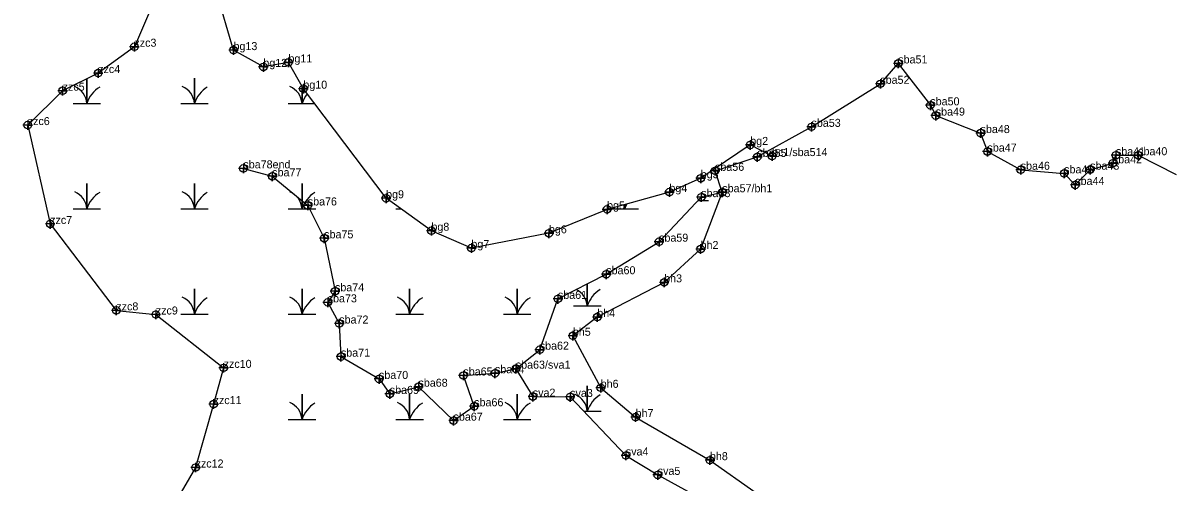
# Model space of a CAD drawing. Extents: x 2071991 to 2268989, y 436479 to 469629.
# Drawn here: x 2211552 to 2212268, y 440471 to 440758 of the extents above; entities that cross this region are included whole.
import ezdxf

# ---------------------------------------------------------------- set-up
doc = ezdxf.new("R2010")
doc.units = 0
for name, color, linetype in [('Exist Environmental Wetland Boundary', 7, 'Continuous'), ('Exist Environmental Wetland Boundary Cogo Comment', 7, 'Continuous'), ('Exist Environmental Wetland Boundary Cogo Point CELL', 7, 'Continuous'), ('Exist Hydro Jurisdictional Stream or Body of Water NEU Mitigable', 7, 'Continuous'), ('Exist Hydro Jurisdictional Stream or Body of Water NEU Mitigable Cogo Comment', 7, 'Continuous'), ('Exist Hydro Jurisdictional Stream or Body of Water NEU Mitigable Cogo Point CELL', 7, 'Continuous'), ('Exist Hydro Swamp or Marsh', 7, 'Continuous')]:
    doc.layers.add(name, color=color, linetype=linetype)

msp = doc.modelspace()

# ---------------------------------------------------------------- linework, layer by layer
at = {"layer": 'Exist Environmental Wetland Boundary'}
for points in [[(2212020.07, 440675.03), (2212006.43, 440682), (2211975.5, 440661.2), (2211955.93, 440652.57), (2211917, 440641.78), (2211880.68, 440626.83), (2211832.24, 440617.61), (2211807.27, 440628.42), (2211778.97, 440648.69), (2211727.28, 440717.11), (2211717.96, 440733.5), (2211702.29, 440730.73), (2211683.65, 440741.22), (2211669.49, 440789.63)], [(2211633.75, 440770.96), (2211621.74, 440743.32), (2211599.12, 440726.88), (2211576.92, 440715.86), (2211555.11, 440694.4), (2211569.12, 440632.64), (2211610.45, 440578.68), (2211635.11, 440576.11), (2211677.48, 440542.8), (2211671.21, 440520.15), (2211659.96, 440480.57), (2211647.22, 440458.77)], [(2211988.98, 440652.44), (2211975.4, 440617), (2211952.66, 440596.19), (2211910.87, 440574.52), (2211895.62, 440562.82), (2211913.01, 440530.33), (2211934.81, 440512.04), (2211981.23, 440485.15), (2212010.06, 440464.72)]]:
    msp.add_lwpolyline(points, dxfattribs=at)
at = {"layer": 'Exist Environmental Wetland Boundary Cogo Point CELL'}
for points in [[(2211621.74, 440746.32), (2211621.74, 440740.32), (2211621.74, 440743.32), (2211624.74, 440743.32), (2211618.74, 440743.32)], [(2211683.65, 440744.22), (2211683.65, 440738.22), (2211683.65, 440741.22), (2211686.65, 440741.22), (2211680.65, 440741.22)], [(2211702.29, 440733.73), (2211702.29, 440727.73), (2211702.29, 440730.73), (2211705.29, 440730.73), (2211699.29, 440730.73)], [(2211717.96, 440736.5), (2211717.96, 440730.5), (2211717.96, 440733.5), (2211720.96, 440733.5), (2211714.96, 440733.5)], [(2211599.12, 440729.88), (2211599.12, 440723.88), (2211599.12, 440726.88), (2211602.12, 440726.88), (2211596.12, 440726.88)], [(2211727.28, 440720.11), (2211727.28, 440714.11), (2211727.28, 440717.11), (2211730.28, 440717.11), (2211724.28, 440717.11)], [(2211576.92, 440718.86), (2211576.92, 440712.86), (2211576.92, 440715.86), (2211579.92, 440715.86), (2211573.92, 440715.86)], [(2211555.11, 440697.4), (2211555.11, 440691.4), (2211555.11, 440694.4), (2211558.11, 440694.4), (2211552.11, 440694.4)], [(2212006.43, 440685), (2212006.43, 440679), (2212006.43, 440682), (2212009.43, 440682), (2212003.43, 440682)], [(2212020.07, 440678.03), (2212020.07, 440672.03), (2212020.07, 440675.03), (2212023.07, 440675.03), (2212017.07, 440675.03)], [(2211975.5, 440664.2), (2211975.5, 440658.2), (2211975.5, 440661.2), (2211978.5, 440661.2), (2211972.5, 440661.2)], [(2211955.93, 440655.57), (2211955.93, 440649.57), (2211955.93, 440652.57), (2211958.93, 440652.57), (2211952.93, 440652.57)], [(2211988.98, 440655.44), (2211988.98, 440649.44), (2211988.98, 440652.44), (2211991.98, 440652.44), (2211985.98, 440652.44)], [(2211778.97, 440651.69), (2211778.97, 440645.69), (2211778.97, 440648.69), (2211781.97, 440648.69), (2211775.97, 440648.69)], [(2211917, 440644.78), (2211917, 440638.78), (2211917, 440641.78), (2211920, 440641.78), (2211914, 440641.78)], [(2211569.12, 440635.64), (2211569.12, 440629.64), (2211569.12, 440632.64), (2211572.12, 440632.64), (2211566.12, 440632.64)], [(2211807.27, 440631.42), (2211807.27, 440625.42), (2211807.27, 440628.42), (2211810.27, 440628.42), (2211804.27, 440628.42)], [(2211880.68, 440629.83), (2211880.68, 440623.83), (2211880.68, 440626.83), (2211883.68, 440626.83), (2211877.68, 440626.83)], [(2211832.24, 440620.61), (2211832.24, 440614.61), (2211832.24, 440617.61), (2211835.24, 440617.61), (2211829.24, 440617.61)], [(2211975.4, 440620), (2211975.4, 440614), (2211975.4, 440617), (2211978.4, 440617), (2211972.4, 440617)], [(2211952.66, 440599.19), (2211952.66, 440593.19), (2211952.66, 440596.19), (2211955.66, 440596.19), (2211949.66, 440596.19)], [(2211610.45, 440581.68), (2211610.45, 440575.68), (2211610.45, 440578.68), (2211613.45, 440578.68), (2211607.45, 440578.68)], [(2211635.11, 440579.11), (2211635.11, 440573.11), (2211635.11, 440576.11), (2211638.11, 440576.11), (2211632.11, 440576.11)], [(2211910.87, 440577.52), (2211910.87, 440571.52), (2211910.87, 440574.52), (2211913.87, 440574.52), (2211907.87, 440574.52)], [(2211895.62, 440565.82), (2211895.62, 440559.82), (2211895.62, 440562.82), (2211898.62, 440562.82), (2211892.62, 440562.82)], [(2211677.48, 440545.8), (2211677.48, 440539.8), (2211677.48, 440542.8), (2211680.48, 440542.8), (2211674.48, 440542.8)], [(2211913.01, 440533.33), (2211913.01, 440527.33), (2211913.01, 440530.33), (2211916.01, 440530.33), (2211910.01, 440530.33)], [(2211671.21, 440523.15), (2211671.21, 440517.15), (2211671.21, 440520.15), (2211674.21, 440520.15), (2211668.21, 440520.15)], [(2211934.81, 440515.04), (2211934.81, 440509.04), (2211934.81, 440512.04), (2211937.81, 440512.04), (2211931.81, 440512.04)], [(2211659.96, 440483.57), (2211659.96, 440477.57), (2211659.96, 440480.57), (2211662.96, 440480.57), (2211656.96, 440480.57)], [(2211981.23, 440488.15), (2211981.23, 440482.15), (2211981.23, 440485.15), (2211984.23, 440485.15), (2211978.23, 440485.15)]]:
    msp.add_lwpolyline(points, dxfattribs=at)
for centre in [(2211621.74, 440743.32), (2211683.65, 440741.22), (2211717.96, 440733.5), (2211599.12, 440726.88), (2211702.29, 440730.73), (2211727.28, 440717.11), (2211576.92, 440715.86), (2211555.11, 440694.4), (2212006.43, 440682), (2212020.07, 440675.03), (2211975.5, 440661.2), (2211778.97, 440648.69), (2211955.93, 440652.57), (2211988.98, 440652.44), (2211917, 440641.78), (2211569.12, 440632.64), (2211807.27, 440628.42), (2211880.68, 440626.83), (2211832.24, 440617.61), (2211975.4, 440617), (2211952.66, 440596.19), (2211610.45, 440578.68), (2211635.11, 440576.11), (2211910.87, 440574.52), (2211895.62, 440562.82), (2211677.48, 440542.8), (2211913.01, 440530.33), (2211671.21, 440520.15), (2211934.81, 440512.04), (2211981.23, 440485.15), (2211659.96, 440480.57)]:
    msp.add_circle(centre, 2.34, dxfattribs=at)
at = {"layer": 'Exist Hydro Jurisdictional Stream or Body of Water NEU Mitigable'}
for points in [[(2211689.83, 440667.36), (2211707.85, 440662.39), (2211730.03, 440644.2), (2211740.31, 440623.69), (2211747.06, 440590.59), (2211742.49, 440583.7), (2211749.71, 440570.47), (2211750.77, 440549.79), (2211774.54, 440535.87), (2211781.27, 440526.52), (2211799.19, 440531.02), (2211821.09, 440509.82), (2211834, 440518.8), (2211827.26, 440538.02), (2211846.98, 440539.42), (2211859.97, 440542.28), (2211874.94, 440554.14), (2211886.3, 440585.87), (2211916.49, 440601.25), (2211949.48, 440621.58), (2211975.8, 440649.4), (2211988.98, 440652.44), (2211984.44, 440665.82), (2212010.84, 440674.52), (2212044.7, 440693.29), (2212087.68, 440720.16), (2212098.89, 440732.89), (2212118.92, 440706.73), (2212122.3, 440700.31), (2212150.31, 440689.4), (2212154.6, 440677.84), (2212175.38, 440666.48), (2212202.51, 440664.24), (2212209.44, 440656.99), (2212218.76, 440666.51), (2212232.93, 440670.55), (2212234.86, 440675.52), (2212248.71, 440675.55), (2212272.42, 440663.62)], [(2211859.97, 440542.28), (2211870.61, 440524.83), (2211893.94, 440524.61), (2211928.71, 440488.08), (2211948.65, 440475.96), (2211988.14, 440454.44)]]:
    msp.add_lwpolyline(points, dxfattribs=at)
at = {"layer": 'Exist Hydro Jurisdictional Stream or Body of Water NEU Mitigable Cogo Point CELL'}
for points in [[(2212098.89, 440735.89), (2212098.89, 440729.89), (2212098.89, 440732.89), (2212101.89, 440732.89), (2212095.89, 440732.89)], [(2212087.68, 440723.16), (2212087.68, 440717.16), (2212087.68, 440720.16), (2212090.68, 440720.16), (2212084.68, 440720.16)], [(2212118.92, 440709.73), (2212118.92, 440703.73), (2212118.92, 440706.73), (2212121.92, 440706.73), (2212115.92, 440706.73)], [(2212122.3, 440703.31), (2212122.3, 440697.31), (2212122.3, 440700.31), (2212125.3, 440700.31), (2212119.3, 440700.31)], [(2212044.7, 440696.29), (2212044.7, 440690.29), (2212044.7, 440693.29), (2212047.7, 440693.29), (2212041.7, 440693.29)], [(2212150.31, 440692.4), (2212150.31, 440686.4), (2212150.31, 440689.4), (2212153.31, 440689.4), (2212147.31, 440689.4)], [(2212010.84, 440677.52), (2212010.84, 440671.52), (2212010.84, 440674.52), (2212013.84, 440674.52), (2212007.84, 440674.52)], [(2212154.6, 440680.84), (2212154.6, 440674.84), (2212154.6, 440677.84), (2212157.6, 440677.84), (2212151.6, 440677.84)], [(2212234.86, 440678.52), (2212234.86, 440672.52), (2212234.86, 440675.52), (2212237.86, 440675.52), (2212231.86, 440675.52)], [(2212248.71, 440678.55), (2212248.71, 440672.55), (2212248.71, 440675.55), (2212251.71, 440675.55), (2212245.71, 440675.55)], [(2211689.83, 440670.36), (2211689.83, 440664.36), (2211689.83, 440667.36), (2211692.83, 440667.36), (2211686.83, 440667.36)], [(2212175.38, 440669.48), (2212175.38, 440663.48), (2212175.38, 440666.48), (2212178.38, 440666.48), (2212172.38, 440666.48)], [(2212218.76, 440669.51), (2212218.76, 440663.51), (2212218.76, 440666.51), (2212221.76, 440666.51), (2212215.76, 440666.51)], [(2212232.93, 440673.55), (2212232.93, 440667.55), (2212232.93, 440670.55), (2212235.93, 440670.55), (2212229.93, 440670.55)], [(2211707.85, 440665.39), (2211707.85, 440659.39), (2211707.85, 440662.39), (2211710.85, 440662.39), (2211704.85, 440662.39)], [(2211984.44, 440668.82), (2211984.44, 440662.82), (2211984.44, 440665.82), (2211987.44, 440665.82), (2211981.44, 440665.82)], [(2212202.51, 440667.24), (2212202.51, 440661.24), (2212202.51, 440664.24), (2212205.51, 440664.24), (2212199.51, 440664.24)], [(2212209.44, 440659.99), (2212209.44, 440653.99), (2212209.44, 440656.99), (2212212.44, 440656.99), (2212206.44, 440656.99)], [(2211975.8, 440652.4), (2211975.8, 440646.4), (2211975.8, 440649.4), (2211978.8, 440649.4), (2211972.8, 440649.4)], [(2211730.03, 440647.2), (2211730.03, 440641.2), (2211730.03, 440644.2), (2211733.03, 440644.2), (2211727.03, 440644.2)], [(2211740.31, 440626.69), (2211740.31, 440620.69), (2211740.31, 440623.69), (2211743.31, 440623.69), (2211737.31, 440623.69)], [(2211949.48, 440624.58), (2211949.48, 440618.58), (2211949.48, 440621.58), (2211952.48, 440621.58), (2211946.48, 440621.58)], [(2211916.49, 440604.25), (2211916.49, 440598.25), (2211916.49, 440601.25), (2211919.49, 440601.25), (2211913.49, 440601.25)], [(2211747.06, 440593.59), (2211747.06, 440587.59), (2211747.06, 440590.59), (2211750.06, 440590.59), (2211744.06, 440590.59)], [(2211742.49, 440586.7), (2211742.49, 440580.7), (2211742.49, 440583.7), (2211745.49, 440583.7), (2211739.49, 440583.7)], [(2211886.3, 440588.87), (2211886.3, 440582.87), (2211886.3, 440585.87), (2211889.3, 440585.87), (2211883.3, 440585.87)], [(2211749.71, 440573.47), (2211749.71, 440567.47), (2211749.71, 440570.47), (2211752.71, 440570.47), (2211746.71, 440570.47)], [(2211874.94, 440557.14), (2211874.94, 440551.14), (2211874.94, 440554.14), (2211877.94, 440554.14), (2211871.94, 440554.14)], [(2211750.77, 440552.79), (2211750.77, 440546.79), (2211750.77, 440549.79), (2211753.77, 440549.79), (2211747.77, 440549.79)], [(2211827.26, 440541.02), (2211827.26, 440535.02), (2211827.26, 440538.02), (2211830.26, 440538.02), (2211824.26, 440538.02)], [(2211846.98, 440542.42), (2211846.98, 440536.42), (2211846.98, 440539.42), (2211849.98, 440539.42), (2211843.98, 440539.42)], [(2211859.97, 440545.28), (2211859.97, 440539.28), (2211859.97, 440542.28), (2211862.97, 440542.28), (2211856.97, 440542.28)], [(2211774.54, 440538.87), (2211774.54, 440532.87), (2211774.54, 440535.87), (2211777.54, 440535.87), (2211771.54, 440535.87)], [(2211799.19, 440534.02), (2211799.19, 440528.02), (2211799.19, 440531.02), (2211802.19, 440531.02), (2211796.19, 440531.02)], [(2211781.27, 440529.52), (2211781.27, 440523.52), (2211781.27, 440526.52), (2211784.27, 440526.52), (2211778.27, 440526.52)], [(2211870.61, 440527.83), (2211870.61, 440521.83), (2211870.61, 440524.83), (2211873.61, 440524.83), (2211867.61, 440524.83)], [(2211893.94, 440527.61), (2211893.94, 440521.61), (2211893.94, 440524.61), (2211896.94, 440524.61), (2211890.94, 440524.61)], [(2211834, 440521.8), (2211834, 440515.8), (2211834, 440518.8), (2211837, 440518.8), (2211831, 440518.8)], [(2211821.09, 440512.82), (2211821.09, 440506.82), (2211821.09, 440509.82), (2211824.09, 440509.82), (2211818.09, 440509.82)], [(2211928.71, 440491.08), (2211928.71, 440485.08), (2211928.71, 440488.08), (2211931.71, 440488.08), (2211925.71, 440488.08)], [(2211948.65, 440478.96), (2211948.65, 440472.96), (2211948.65, 440475.96), (2211951.65, 440475.96), (2211945.65, 440475.96)]]:
    msp.add_lwpolyline(points, dxfattribs=at)
for centre in [(2212098.89, 440732.89), (2212087.68, 440720.16), (2212118.92, 440706.73), (2212122.3, 440700.31), (2212044.7, 440693.29), (2212150.31, 440689.4), (2212010.84, 440674.52), (2212154.6, 440677.84), (2212234.86, 440675.52), (2212248.71, 440675.55), (2211689.83, 440667.36), (2212232.93, 440670.55), (2211707.85, 440662.39), (2211984.44, 440665.82), (2212175.38, 440666.48), (2212202.51, 440664.24), (2212218.76, 440666.51), (2212209.44, 440656.99), (2211975.8, 440649.4), (2211730.03, 440644.2), (2211740.31, 440623.69), (2211949.48, 440621.58), (2211916.49, 440601.25), (2211747.06, 440590.59), (2211742.49, 440583.7), (2211886.3, 440585.87), (2211749.71, 440570.47), (2211874.94, 440554.14), (2211750.77, 440549.79), (2211846.98, 440539.42), (2211859.97, 440542.28), (2211774.54, 440535.87), (2211799.19, 440531.02), (2211827.26, 440538.02), (2211781.27, 440526.52), (2211870.61, 440524.83), (2211893.94, 440524.61), (2211834, 440518.8), (2211821.09, 440509.82), (2211928.71, 440488.08), (2211948.65, 440475.96)]:
    msp.add_circle(centre, 2.34, dxfattribs=at)
at = {"layer": 'Exist Hydro Swamp or Marsh'}
for p, q in [((2211785.06, 440642.15), (2211788.11, 440642.15)), ((2211973.79, 440647.28), (2211980.42, 440647.28))]:
    msp.add_line(p, q, dxfattribs=at)
for points in [[(2211583.45, 440707.93), (2211592.05, 440707.93), (2211592.05, 440723.37)], [(2211592.05, 440723.37), (2211592.05, 440707.93), (2211600.65, 440707.93)], [(2211650.65, 440707.93), (2211659.25, 440707.93), (2211659.25, 440723.71), (2211659.25, 440707.93), (2211667.85, 440707.93)], [(2211717.85, 440707.93), (2211726.45, 440707.93), (2211726.45, 440718.56)], [(2211726.45, 440718.56), (2211726.45, 440707.93), (2211734.21, 440707.93)], [(2211583.45, 440642.15), (2211592.05, 440642.15), (2211592.05, 440657.93), (2211592.05, 440642.15), (2211600.65, 440642.15)], [(2211650.65, 440642.15), (2211659.25, 440642.15), (2211659.25, 440657.93), (2211659.25, 440642.15), (2211667.85, 440642.15)], [(2211717.85, 440642.15), (2211726.45, 440642.15), (2211726.45, 440657.93), (2211726.45, 440642.15), (2211735.06, 440642.15)], [(2211919.46, 440642.15), (2211928.06, 440642.15), (2211928.06, 440644.84)], [(2211928.06, 440644.84), (2211928.06, 440642.15), (2211936.67, 440642.15)], [(2211650.65, 440576.37), (2211659.25, 440576.37), (2211659.25, 440592.15), (2211659.25, 440576.37), (2211667.85, 440576.37)], [(2211717.85, 440576.37), (2211726.45, 440576.37), (2211726.45, 440592.15), (2211726.45, 440576.37), (2211735.06, 440576.37)], [(2211785.06, 440576.37), (2211793.66, 440576.37), (2211793.66, 440592.15), (2211793.66, 440576.37), (2211802.26, 440576.37)], [(2211852.26, 440576.37), (2211860.86, 440576.37), (2211860.86, 440592.15), (2211860.86, 440576.37), (2211869.46, 440576.37)], [(2211896.01, 440581.5), (2211904.61, 440581.5), (2211904.61, 440595.2)], [(2211904.61, 440595.2), (2211904.61, 440581.5), (2211913.22, 440581.5)], [(2211717.85, 440510.59), (2211726.45, 440510.59), (2211726.45, 440526.37), (2211726.45, 440510.59), (2211735.06, 440510.59)], [(2211785.06, 440510.59), (2211793.66, 440510.59), (2211793.66, 440526.37), (2211793.66, 440510.59), (2211802.26, 440510.59)], [(2211852.26, 440510.59), (2211860.86, 440510.59), (2211860.86, 440526.37), (2211860.86, 440510.59), (2211869.46, 440510.59)], [(2211902.4, 440515.72), (2211904.61, 440515.72), (2211904.61, 440531.5), (2211904.61, 440515.72), (2211913.22, 440515.72)]]:
    msp.add_lwpolyline(points, dxfattribs=at)
for centre, radius, start, end in [((2211579.78, 440707.04), 12.3, 4.14034, 67.53497), ((2211610.29, 440701.87), 19.22, 122.12745, 161.62219), ((2211646.98, 440707.04), 12.3, 4.14034, 67.53497), ((2211677.49, 440701.87), 19.22, 122.12745, 161.62219), ((2211714.19, 440707.04), 12.3, 4.14034, 67.53497), ((2211744.7, 440701.87), 19.22, 141.25819, 161.62219), ((2211579.78, 440641.26), 12.3, 4.14034, 67.53497), ((2211610.29, 440636.09), 19.22, 122.12745, 161.62219), ((2211646.98, 440641.26), 12.3, 4.14034, 67.53497), ((2211677.49, 440636.09), 19.22, 122.12745, 161.62219), ((2211714.19, 440641.26), 12.3, 4.14034, 67.53497), ((2211744.7, 440636.09), 19.22, 122.12745, 161.62219), ((2211983, 440641.26), 12.3, 63.92535, 67.53497), ((2211915.8, 440641.26), 12.3, 4.14034, 16.317), ((2211946.31, 440636.09), 19.22, 151.66769, 161.62219), ((2211892.35, 440580.61), 12.3, 4.14034, 64.17289), ((2211922.86, 440575.44), 19.22, 122.12745, 161.62219), ((2211646.98, 440575.48), 12.3, 4.14034, 67.53497), ((2211677.49, 440570.31), 19.22, 122.12745, 161.62219), ((2211714.19, 440575.48), 12.3, 4.14034, 67.53497), ((2211744.7, 440570.31), 19.22, 122.12745, 161.62219), ((2211781.39, 440575.48), 12.3, 4.14034, 67.53497), ((2211811.9, 440570.31), 19.22, 122.12745, 161.62219), ((2211848.59, 440575.48), 12.3, 4.14034, 67.53497), ((2211879.1, 440570.31), 19.22, 122.12745, 161.62219), ((2211892.35, 440514.83), 12.3, 4.14034, 67.53497), ((2211714.19, 440509.7), 12.3, 4.14034, 67.53497), ((2211744.7, 440504.53), 19.22, 122.12745, 161.62219), ((2211781.39, 440509.7), 12.3, 4.14034, 67.53497), ((2211811.9, 440504.53), 19.22, 122.12745, 161.62219), ((2211848.59, 440509.7), 12.3, 4.14034, 67.53497), ((2211879.1, 440504.53), 19.22, 122.12745, 161.62219), ((2211922.86, 440509.66), 19.22, 122.12745, 161.62219)]:
    msp.add_arc(centre, radius, start, end, dxfattribs=at)

# ---------------------------------------------------------------- texts
at = {"layer": 'Exist Environmental Wetland Boundary Cogo Comment'}
for s, p in [('zzc3', (2211621.74, 440743.32)), ('bg13', (2211683.65, 440741.22)), ('bg12', (2211702.29, 440730.73)), ('bg11', (2211717.96, 440733.5)), ('zzc4', (2211599.12, 440726.88)), ('zzc5', (2211576.92, 440715.86)), ('bg10', (2211727.28, 440717.11)), ('zzc6', (2211555.11, 440694.4)), ('bg2', (2212006.43, 440682)), ('bc1/sba514', (2212020.07, 440675.03)), ('bg3', (2211975.5, 440661.2)), ('bg4', (2211955.93, 440652.57)), ('sba57/bh1', (2211988.98, 440652.44)), ('bg9', (2211778.97, 440648.69)), ('bg5', (2211917, 440641.78)), ('zzc7', (2211569.12, 440632.64)), ('bg8', (2211807.27, 440628.42)), ('bg6', (2211880.68, 440626.83)), ('bg7', (2211832.24, 440617.61)), ('bh2', (2211975.4, 440617)), ('bh3', (2211952.66, 440596.19)), ('zzc8', (2211610.45, 440578.68)), ('zzc9', (2211635.11, 440576.11)), ('bh4', (2211910.87, 440574.52)), ('bh5', (2211895.62, 440562.82)), ('zzc10', (2211677.48, 440542.8)), ('bh6', (2211913.01, 440530.33)), ('zzc11', (2211671.21, 440520.15)), ('bh7', (2211934.81, 440512.04)), ('bh8', (2211981.23, 440485.15)), ('zzc12', (2211659.96, 440480.57))]:
    msp.add_text(s, height=5, dxfattribs=at).set_placement(p)
at = {"layer": 'Exist Hydro Jurisdictional Stream or Body of Water NEU Mitigable Cogo Comment'}
for s, p in [('sba51', (2212098.89, 440732.89)), ('sba52', (2212087.68, 440720.16)), ('sba50', (2212118.92, 440706.73)), ('sba49', (2212122.3, 440700.31)), ('sba53', (2212044.7, 440693.29)), ('sba48', (2212150.31, 440689.4)), ('sba55', (2212010.84, 440674.52)), ('sba47', (2212154.6, 440677.84)), ('sba41', (2212234.86, 440675.52)), ('sba40', (2212248.71, 440675.55)), ('sba78end', (2211689.83, 440667.36)), ('sba56', (2211984.44, 440665.82)), ('sba46', (2212175.38, 440666.48)), ('sba45', (2212202.51, 440664.24)), ('sba43', (2212218.76, 440666.51)), ('sba42', (2212232.93, 440670.55)), ('sba77', (2211707.85, 440662.39)), ('sba44', (2212209.44, 440656.99)), ('sba76', (2211730.03, 440644.2)), ('sba58', (2211975.8, 440649.4)), ('sba75', (2211740.31, 440623.69)), ('sba59', (2211949.48, 440621.58)), ('sba60', (2211916.49, 440601.25)), ('sba74', (2211747.06, 440590.59)), ('sba61', (2211886.3, 440585.87)), ('sba73', (2211742.49, 440583.7)), ('sba72', (2211749.71, 440570.47)), ('sba71', (2211750.77, 440549.79)), ('sba62', (2211874.94, 440554.14)), ('sba63/sva1', (2211859.97, 440542.28)), ('sba70', (2211774.54, 440535.87)), ('sba65', (2211827.26, 440538.02)), ('sba64', (2211846.98, 440539.42)), ('sba68', (2211799.19, 440531.02)), ('sba69', (2211781.27, 440526.52)), ('sva2', (2211870.61, 440524.83)), ('sva3', (2211893.94, 440524.61)), ('sba66', (2211834, 440518.8)), ('sba67', (2211821.09, 440509.82)), ('sva4', (2211928.71, 440488.08)), ('sva5', (2211948.65, 440475.96))]:
    msp.add_text(s, height=5, dxfattribs=at).set_placement(p)

doc.saveas('drawing.dxf')
